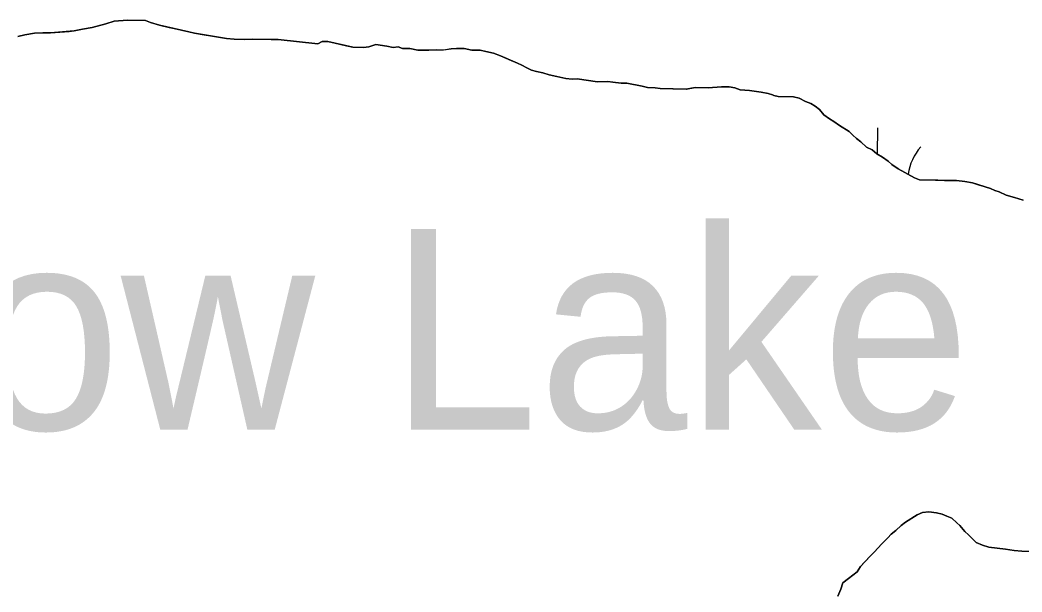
# Model space of a CAD drawing. Extents: x 3271442 to 3309282, y 752266 to 777610.
# Drawn here: x 3302425 to 3303090, y 758409 to 758789 of the extents above; entities that cross this region are included whole.
import ezdxf

# ---------------------------------------------------------------- set-up
doc = ezdxf.new("R2010")
doc.units = 0
for name, color, linetype in [('V-RIVR-IDEN', 7, 'Continuous'), ('V-SITE-VEGE', 7, 'Continuous'), ('V-TOPO-SHOR', 7, 'Continuous'), ('V-WETL-SWMP', 7, 'Continuous')]:
    doc.layers.add(name, color=color, linetype=linetype)

msp = doc.modelspace()

# ---------------------------------------------------------------- linework, layer by layer
at = {"layer": 'V-SITE-VEGE'}
for p, q in [((3302473.17, 758783.68), (3302466.78, 758782.56)), ((3302482.13, 758786.01), (3302473.17, 758783.68)), ((3302487.69, 758787.99), (3302482.13, 758786.01)), ((3302496.62, 758788.63), (3302487.69, 758787.99)), ((3302508.49, 758788.34), (3302496.62, 758788.63)), ((3302511.85, 758786.99), (3302508.49, 758788.34)), ((3302517.75, 758785.15), (3302511.85, 758786.99)), ((3302537.16, 758780.87), (3302517.75, 758785.15)), ((3302428.51, 758778.8), (3302423.81, 758777.64)), ((3302434.9, 758779.93), (3302428.51, 758778.8)), ((3302440.42, 758780.22), (3302434.9, 758779.93)), ((3302445.51, 758780.1), (3302440.42, 758780.22)), ((3302461.23, 758781.42), (3302445.51, 758780.1)), ((3302466.78, 758782.56), (3302461.23, 758781.42)), ((3302540.96, 758779.93), (3302537.16, 758780.87)), ((3302562.09, 758776.46), (3302540.96, 758779.93)), ((3302567.17, 758775.91), (3302562.09, 758776.46)), ((3302574.37, 758775.74), (3302567.17, 758775.91)), ((3302579.47, 758776.04), (3302574.37, 758775.74)), ((3302596.43, 758775.63), (3302579.47, 758776.04)), ((3302622.67, 758772.89), (3302596.43, 758775.63)), ((3302625.67, 758774.51), (3302622.67, 758772.89)), ((3302629.49, 758774.42), (3302625.67, 758774.51)), ((3302645.94, 758770.63), (3302629.49, 758774.42)), ((3302653.15, 758770.46), (3302645.94, 758770.63)), ((3302656.55, 758770.8), (3302653.15, 758770.46)), ((3302661.26, 758772.39), (3302656.55, 758770.8)), ((3302668.45, 758771.36), (3302661.26, 758772.39)), ((3302672.67, 758770.42), (3302668.45, 758771.36)), ((3302676.07, 758770.76), (3302672.67, 758770.42)), ((3302679.01, 758769.84), (3302676.07, 758770.76)), ((3302683.68, 758769.73), (3302679.01, 758769.84)), ((3302689.17, 758768.75), (3302683.68, 758769.73)), ((3302696.38, 758768.58), (3302689.17, 758768.75)), ((3302701.48, 758768.88), (3302696.38, 758768.58)), ((3302706.14, 758768.76), (3302701.48, 758768.88)), ((3302711.25, 758769.49), (3302706.14, 758768.76)), ((3302714.65, 758769.83), (3302711.25, 758769.49)), ((3302719.74, 758769.71), (3302714.65, 758769.83)), ((3302724.81, 758768.74), (3302719.74, 758769.71)), ((3302730.32, 758768.61), (3302724.81, 758768.74)), ((3302734.11, 758767.67), (3302730.32, 758768.61)), ((3302739.18, 758766.7), (3302734.11, 758767.67)), ((3302743.81, 758764.9), (3302739.18, 758766.7)), ((3302755.14, 758759.96), (3302743.81, 758764.9)), ((3302758.08, 758758.61), (3302755.14, 758759.96)), ((3302761.43, 758756.84), (3302758.08, 758758.61)), ((3302764.37, 758755.5), (3302761.43, 758756.84)), ((3302767.74, 758754.57), (3302764.37, 758755.5)), ((3302771.96, 758753.61), (3302767.74, 758754.57)), ((3302776.17, 758752.24), (3302771.96, 758753.61)), ((3302781.24, 758751.27), (3302776.17, 758752.24)), ((3302787.14, 758749.86), (3302781.24, 758751.27)), ((3302791.37, 758749.33), (3302787.14, 758749.86)), ((3302794.77, 758749.68), (3302791.37, 758749.33)), ((3302808.3, 758747.66), (3302794.77, 758749.68)), ((3302815.09, 758747.92), (3302808.3, 758747.66)), ((3302818.48, 758747.41), (3302815.09, 758747.92)), ((3302823.98, 758746.86), (3302818.48, 758747.41)), ((3302827.79, 758746.76), (3302823.98, 758746.86)), ((3302837.93, 758744.83), (3302827.79, 758746.76)), ((3302841.3, 758743.9), (3302837.93, 758744.83)), ((3302846.39, 758743.77), (3302841.3, 758743.9)), ((3302849.77, 758743.27), (3302846.39, 758743.77)), ((3302873.12, 758743.98), (3302867.15, 758742.85)), ((3302881.6, 758743.78), (3302873.12, 758743.98)), ((3302890.52, 758744.42), (3302881.6, 758743.78)), ((3302895.61, 758744.29), (3302890.52, 758744.42)), ((3302899.42, 758743.78), (3302895.61, 758744.29)), ((3302902.78, 758742.43), (3302899.42, 758743.78)), ((3302867.15, 758742.85), (3302849.77, 758743.27)), ((3302909.13, 758741.85), (3302902.78, 758742.43)), ((3302916.74, 758740.82), (3302909.13, 758741.85)), ((3302921.39, 758739.86), (3302916.74, 758740.82)), ((3302924.33, 758738.94), (3302921.39, 758739.86)), ((3302925.17, 758738.49), (3302924.33, 758738.94)), ((3302928.13, 758738), (3302925.17, 758738.49)), ((3302938.3, 758737.76), (3302928.13, 758738)), ((3302942.1, 758736.82), (3302938.3, 758737.76)), ((3302946.29, 758734.59), (3302942.1, 758736.82)), ((3302949.65, 758733.24), (3302946.29, 758734.59)), ((3302952.58, 758731.48), (3302949.65, 758733.24)), ((3302955.49, 758729.29), (3302952.58, 758731.48)), ((3302958.38, 758725.82), (3302955.49, 758729.29)), ((3302962.14, 758723.19), (3302958.38, 758725.82)), ((3302965.06, 758721.42), (3302962.14, 758723.19)), ((3302968.82, 758718.79), (3302965.06, 758721.42)), ((3302975.09, 758714.82), (3302968.82, 758718.79)), ((3302977.57, 758712.21), (3302975.09, 758714.82)), ((3302980.06, 758710.03), (3302977.57, 758712.21)), ((3302982.98, 758707.84), (3302980.06, 758710.03)), ((3302986.72, 758704.36), (3302982.98, 758707.84)), ((3302990.49, 758702.57), (3302986.72, 758704.36)), ((3302993.4, 758699.95), (3302990.49, 758702.57)), ((3302997.16, 758697.74), (3302993.4, 758699.95)), ((3303000.92, 758695.11), (3302997.16, 758697.74)), ((3303003.41, 758692.93), (3303000.92, 758695.11)), ((3303007.58, 758689.86), (3303003.41, 758692.93)), ((3303018.47, 758684.08), (3303007.58, 758689.86)), ((3303021.83, 758682.73), (3303018.47, 758684.08)), ((3303046.43, 758682.14), (3303021.83, 758682.73)), ((3303051.93, 758681.58), (3303046.43, 758682.14)), ((3303057, 758680.61), (3303051.93, 758681.58)), ((3303068.79, 758676.94), (3303057, 758680.61)), ((3303071.72, 758675.59), (3303068.79, 758676.94)), ((3303074.67, 758674.68), (3303071.72, 758675.59)), ((3303079.28, 758672.45), (3303074.67, 758674.68)), ((3303084.76, 758671.04), (3303079.28, 758672.45)), ((3303090.66, 758669.2), (3303084.76, 758671.04)), ((3303012.58, 758455.56), (3303020.33, 758460.46)), ((3303020.33, 758460.46), (3303023.77, 758462.08)), ((3303023.77, 758462.08), (3303028.01, 758462.4)), ((3303028.01, 758462.4), (3303033.09, 758461.86)), ((3303033.09, 758461.86), (3303036.89, 758460.92)), ((3303036.89, 758460.92), (3303039.83, 758459.57)), ((3303039.83, 758459.57), (3303043.19, 758458.22)), ((3303043.19, 758458.22), (3303046.51, 758455.17)), ((3303006.09, 758450.2), (3303009.56, 758453.51)), ((3303009.56, 758453.51), (3303012.58, 758455.56)), ((3303046.51, 758455.17), (3303048.59, 758453.43)), ((3303048.59, 758453.43), (3303051.89, 758449.53)), ((3302996.54, 758441.09), (3303000.88, 758445.23)), ((3303000.88, 758445.23), (3303003.06, 758447.73)), ((3303003.06, 758447.73), (3303006.09, 758450.2)), ((3303051.89, 758449.53), (3303054.38, 758447.35)), ((3303054.38, 758447.35), (3303059.35, 758442.14)), ((3302991.74, 758435.7), (3302996.54, 758441.09)), ((3303059.35, 758442.14), (3303063.55, 758440.34)), ((3303063.55, 758440.34), (3303067.76, 758438.97)), ((3303067.76, 758438.97), (3303078.76, 758437.85)), ((3302982.6, 758426.16), (3302989.14, 758433.21)), ((3302989.14, 758433.21), (3302991.74, 758435.7)), ((3303078.76, 758437.85), (3303084.68, 758436.86)), ((3303084.68, 758436.86), (3303089.75, 758436.32)), ((3303089.75, 758436.32), (3303098.23, 758436.12)), ((3302980.4, 758422.82), (3302982.6, 758426.16)), ((3302970.89, 758415.41), (3302974.78, 758418.28)), ((3302974.78, 758418.28), (3302980.4, 758422.82)), ((3302969.52, 758411.2), (3302970.89, 758415.41)), ((3302967.71, 758406.57), (3302969.52, 758411.2))]:
    msp.add_line(p, q, dxfattribs=at)
at = {"layer": 'V-TOPO-SHOR'}
for points in [[(3302423.81, 758777.64), (3302428.51, 758778.8), (3302434.9, 758779.93), (3302440.42, 758780.22), (3302445.51, 758780.1), (3302457.83, 758781.07), (3302461.23, 758781.42), (3302466.78, 758782.56), (3302473.17, 758783.68), (3302482.13, 758786.01), (3302487.69, 758787.99), (3302491.52, 758788.33), (3302496.62, 758788.63), (3302508.49, 758788.34), (3302511.85, 758786.99), (3302514.8, 758786.07), (3302517.75, 758785.15), (3302524.08, 758783.73), (3302532.94, 758781.82), (3302537.16, 758780.87), (3302540.96, 758779.93), (3302547.29, 758778.93), (3302558.7, 758776.96), (3302562.09, 758776.46), (3302567.16, 758775.91), (3302574.37, 758775.74), (3302579.47, 758776.04), (3302583.29, 758775.95), (3302586.68, 758775.87), (3302591.76, 758775.75), (3302596.43, 758775.63), (3302622.67, 758772.89)], [(3302622.67, 758772.89), (3302625.67, 758774.51), (3302629.49, 758774.42), (3302633.71, 758773.47), (3302637.93, 758772.52), (3302641.72, 758771.58), (3302645.94, 758770.63), (3302649.34, 758770.55), (3302653.15, 758770.46), (3302656.55, 758770.8), (3302661.26, 758772.39), (3302664.64, 758771.88), (3302668.45, 758771.36), (3302672.67, 758770.42), (3302676.07, 758770.76), (3302679.01, 758769.84), (3302683.68, 758769.73), (3302689.17, 758768.75), (3302692.99, 758768.66), (3302696.38, 758768.58), (3302701.48, 758768.88), (3302706.14, 758768.77), (3302711.25, 758769.49), (3302714.65, 758769.83), (3302719.74, 758769.71), (3302724.81, 758768.74), (3302730.32, 758768.61), (3302734.11, 758767.67), (3302739.18, 758766.7), (3302743.81, 758764.9), (3302750.94, 758761.76), (3302755.14, 758759.96), (3302758.08, 758758.61), (3302761.43, 758756.84), (3302764.37, 758755.49), (3302767.74, 758754.57), (3302771.96, 758753.61), (3302776.17, 758752.24), (3302781.24, 758751.27), (3302787.14, 758749.86), (3302791.37, 758749.33), (3302794.77, 758749.68), (3302798.58, 758749.16), (3302808.3, 758747.66), (3302815.09, 758747.92), (3302818.48, 758747.41), (3302823.98, 758746.86), (3302827.79, 758746.76), (3302837.93, 758744.83), (3302841.3, 758743.9), (3302846.39, 758743.77), (3302849.77, 758743.27), (3302853.59, 758743.18), (3302858.25, 758743.07), (3302863.76, 758742.94), (3302867.15, 758742.85), (3302873.12, 758743.98), (3302878.21, 758743.86), (3302881.6, 758743.78), (3302890.52, 758744.42), (3302895.61, 758744.29), (3302899.42, 758743.78), (3302902.78, 758742.43), (3302909.13, 758741.85), (3302916.74, 758740.82), (3302921.39, 758739.86), (3302924.33, 758738.94), (3302925.17, 758738.49), (3302928.13, 758738), (3302932.79, 758737.89), (3302938.3, 758737.76), (3302942.1, 758736.82), (3302946.29, 758734.59), (3302949.65, 758733.24), (3302952.58, 758731.48), (3302955.49, 758729.29), (3302958.38, 758725.82), (3302962.14, 758723.19), (3302965.06, 758721.42), (3302968.82, 758718.79), (3302975.09, 758714.82), (3302977.57, 758712.21), (3302980.06, 758710.03), (3302982.98, 758707.84), (3302986.72, 758704.36), (3302990.49, 758702.57), (3302993.4, 758699.95), (3302997.16, 758697.74), (3303000.92, 758695.11), (3303003.41, 758692.93), (3303007.58, 758689.86), (3303018.47, 758684.08), (3303021.83, 758682.73), (3303026.5, 758682.62), (3303038.37, 758682.33), (3303041.76, 758682.25), (3303046.43, 758682.14), (3303051.93, 758681.58), (3303057, 758680.61), (3303061.63, 758679.23), (3303064.58, 758678.31)], [(3303064.58, 758678.31), (3303068.79, 758676.94), (3303071.72, 758675.59), (3303074.67, 758674.68), (3303079.28, 758672.45), (3303084.76, 758671.04), (3303090.66, 758669.2)], [(3303089.75, 758436.32), (3303084.68, 758436.86), (3303081.72, 758437.36), (3303078.76, 758437.85), (3303073.26, 758438.41), (3303067.76, 758438.97), (3303063.55, 758440.34), (3303059.35, 758442.14), (3303054.38, 758447.35), (3303051.89, 758449.53), (3303048.59, 758453.43), (3303046.51, 758455.17), (3303043.19, 758458.22), (3303039.83, 758459.57), (3303036.89, 758460.92), (3303033.09, 758461.86), (3303028.01, 758462.4), (3303023.77, 758462.08), (3303020.33, 758460.46), (3303016.46, 758458.01), (3303012.58, 758455.56), (3303009.56, 758453.51), (3303006.09, 758450.2), (3303003.06, 758447.73), (3303000.88, 758445.23), (3302996.54, 758441.09), (3302994.35, 758438.6), (3302991.74, 758435.7), (3302989.14, 758433.21), (3302985.22, 758429.06), (3302982.6, 758426.16), (3302980.4, 758422.82), (3302974.78, 758418.28), (3302970.89, 758415.41), (3302969.52, 758411.2), (3302967.71, 758406.57)], [(3303098.23, 758436.12), (3303089.75, 758436.32)]]:
    msp.add_lwpolyline(points, dxfattribs=at)
at = {"layer": 'V-WETL-SWMP'}
for p, q in [((3302466.78, 758782.56), (3302473.17, 758783.68)), ((3302473.17, 758783.68), (3302482.13, 758786.01)), ((3302482.13, 758786.01), (3302487.7, 758787.99)), ((3302487.7, 758787.99), (3302496.62, 758788.63)), ((3302496.62, 758788.63), (3302508.49, 758788.34)), ((3302508.49, 758788.34), (3302511.85, 758786.99)), ((3302511.85, 758786.99), (3302517.75, 758785.15)), ((3302517.75, 758785.15), (3302537.16, 758780.87)), ((3302423.81, 758777.64), (3302428.51, 758778.8)), ((3302428.51, 758778.8), (3302434.9, 758779.92)), ((3302434.9, 758779.92), (3302440.42, 758780.22)), ((3302440.42, 758780.22), (3302445.51, 758780.09)), ((3302445.51, 758780.09), (3302461.24, 758781.42)), ((3302461.24, 758781.42), (3302466.78, 758782.56)), ((3302537.16, 758780.87), (3302540.96, 758779.93)), ((3302540.96, 758779.93), (3302562.09, 758776.46)), ((3302562.09, 758776.46), (3302567.16, 758775.91)), ((3302567.16, 758775.91), (3302574.37, 758775.74)), ((3302574.37, 758775.74), (3302579.47, 758776.04)), ((3302579.47, 758776.04), (3302596.43, 758775.63)), ((3302596.43, 758775.63), (3302622.67, 758772.89)), ((3302622.67, 758772.89), (3302625.67, 758774.51)), ((3302625.67, 758774.51), (3302629.49, 758774.42)), ((3302629.49, 758774.42), (3302645.95, 758770.63)), ((3302645.95, 758770.63), (3302653.15, 758770.46)), ((3302653.15, 758770.46), (3302656.56, 758770.8)), ((3302656.56, 758770.8), (3302661.26, 758772.39)), ((3302661.26, 758772.39), (3302668.45, 758771.37)), ((3302668.45, 758771.37), (3302672.67, 758770.42)), ((3302672.67, 758770.42), (3302676.07, 758770.76)), ((3302676.07, 758770.76), (3302679.02, 758769.84)), ((3302679.02, 758769.84), (3302683.68, 758769.73)), ((3302683.68, 758769.73), (3302689.17, 758768.75)), ((3302689.17, 758768.75), (3302696.38, 758768.58)), ((3302696.38, 758768.58), (3302701.48, 758768.88)), ((3302701.48, 758768.88), (3302706.14, 758768.77)), ((3302706.14, 758768.77), (3302711.25, 758769.49)), ((3302711.25, 758769.49), (3302714.65, 758769.84)), ((3302714.65, 758769.84), (3302719.74, 758769.71)), ((3302719.74, 758769.71), (3302724.81, 758768.74)), ((3302724.81, 758768.74), (3302730.32, 758768.61)), ((3302730.32, 758768.61), (3302734.12, 758767.67)), ((3302734.12, 758767.67), (3302739.18, 758766.7)), ((3302739.18, 758766.7), (3302743.81, 758764.9)), ((3302743.81, 758764.9), (3302755.14, 758759.96)), ((3302755.14, 758759.96), (3302758.08, 758758.61)), ((3302758.08, 758758.61), (3302761.43, 758756.84)), ((3302761.43, 758756.84), (3302764.37, 758755.49)), ((3302764.37, 758755.49), (3302767.74, 758754.57)), ((3302767.74, 758754.57), (3302771.96, 758753.62)), ((3302771.96, 758753.62), (3302776.17, 758752.24)), ((3302776.17, 758752.24), (3302781.24, 758751.27)), ((3302781.24, 758751.27), (3302787.14, 758749.86)), ((3302787.14, 758749.86), (3302791.37, 758749.33)), ((3302791.37, 758749.33), (3302794.77, 758749.68)), ((3302794.77, 758749.68), (3302808.3, 758747.66)), ((3302808.3, 758747.66), (3302815.1, 758747.92)), ((3302815.1, 758747.92), (3302818.48, 758747.41)), ((3302818.48, 758747.41), (3302823.98, 758746.86)), ((3302823.98, 758746.86), (3302827.8, 758746.76)), ((3302827.8, 758746.76), (3302837.93, 758744.82)), ((3302837.93, 758744.82), (3302841.3, 758743.9)), ((3302841.3, 758743.9), (3302846.39, 758743.77)), ((3302846.39, 758743.77), (3302849.77, 758743.27)), ((3302867.16, 758742.85), (3302873.12, 758743.98)), ((3302873.12, 758743.98), (3302881.6, 758743.78)), ((3302881.6, 758743.78), (3302890.53, 758744.41)), ((3302890.53, 758744.41), (3302895.61, 758744.29)), ((3302895.61, 758744.29), (3302899.42, 758743.78)), ((3302899.42, 758743.78), (3302902.78, 758742.42)), ((3302849.77, 758743.27), (3302867.16, 758742.85)), ((3302902.78, 758742.42), (3302909.13, 758741.85)), ((3302909.13, 758741.85), (3302916.74, 758740.82)), ((3302916.74, 758740.82), (3302921.39, 758739.86)), ((3302921.39, 758739.86), (3302924.33, 758738.94)), ((3302924.33, 758738.94), (3302925.17, 758738.49)), ((3302925.17, 758738.49), (3302928.13, 758738)), ((3302928.13, 758738), (3302938.3, 758737.76)), ((3302938.3, 758737.76), (3302942.1, 758736.82)), ((3302942.1, 758736.82), (3302946.29, 758734.6)), ((3302946.29, 758734.6), (3302949.65, 758733.24)), ((3302949.65, 758733.24), (3302952.58, 758731.48)), ((3302952.58, 758731.48), (3302955.5, 758729.28)), ((3302955.5, 758729.28), (3302958.38, 758725.82)), ((3302958.38, 758725.82), (3302962.14, 758723.19)), ((3302962.14, 758723.19), (3302965.06, 758721.42)), ((3302965.06, 758721.42), (3302968.82, 758718.78)), ((3302968.82, 758718.78), (3302975.09, 758714.82)), ((3302994.04, 758699.58), (3302994.19, 758717.25)), ((3302975.09, 758714.82), (3302977.57, 758712.21)), ((3302977.57, 758712.21), (3302980.06, 758710.03)), ((3302980.06, 758710.03), (3302982.98, 758707.84)), ((3302982.98, 758707.84), (3302986.72, 758704.36)), ((3302986.72, 758704.36), (3302990.49, 758702.57)), ((3302990.49, 758702.57), (3302993.4, 758699.95)), ((3302993.4, 758699.95), (3302997.16, 758697.74)), ((3302997.16, 758697.74), (3303000.92, 758695.11)), ((3303000.92, 758695.11), (3303003.41, 758692.93)), ((3303003.41, 758692.93), (3303007.58, 758689.86)), ((3303007.58, 758689.86), (3303018.47, 758684.08)), ((3303018.47, 758684.08), (3303021.83, 758682.73)), ((3303021.83, 758682.73), (3303046.43, 758682.14)), ((3303046.43, 758682.14), (3303051.93, 758681.58)), ((3303051.93, 758681.58), (3303057, 758680.61)), ((3303057, 758680.61), (3303068.79, 758676.94)), ((3303068.79, 758676.94), (3303071.72, 758675.59)), ((3303071.72, 758675.59), (3303074.67, 758674.68)), ((3303074.67, 758674.68), (3303079.28, 758672.44)), ((3303079.28, 758672.44), (3303084.77, 758671.04)), ((3303084.77, 758671.04), (3303090.66, 758669.2)), ((3303020.33, 758460.46), (3303012.58, 758455.56)), ((3303023.77, 758462.08), (3303020.33, 758460.46)), ((3303028.02, 758462.4), (3303023.77, 758462.08)), ((3303033.09, 758461.86), (3303028.02, 758462.4)), ((3303036.89, 758460.92), (3303033.09, 758461.86)), ((3303039.83, 758459.57), (3303036.89, 758460.92)), ((3303043.19, 758458.22), (3303039.83, 758459.57)), ((3303046.51, 758455.17), (3303043.19, 758458.22)), ((3303009.56, 758453.51), (3303006.09, 758450.2)), ((3303012.58, 758455.56), (3303009.56, 758453.51)), ((3303048.59, 758453.42), (3303046.51, 758455.17)), ((3303051.89, 758449.53), (3303048.59, 758453.42)), ((3303000.88, 758445.23), (3302996.54, 758441.09)), ((3303003.06, 758447.73), (3303000.88, 758445.23)), ((3303006.09, 758450.2), (3303003.06, 758447.73)), ((3303054.38, 758447.35), (3303051.89, 758449.53)), ((3303059.35, 758442.14), (3303054.38, 758447.35)), ((3302996.54, 758441.09), (3302991.74, 758435.69)), ((3303063.55, 758440.34), (3303059.35, 758442.14)), ((3303067.76, 758438.97), (3303063.55, 758440.34)), ((3303078.76, 758437.85), (3303067.76, 758438.97)), ((3302989.14, 758433.21), (3302982.6, 758426.16)), ((3302991.74, 758435.69), (3302989.14, 758433.21)), ((3303084.68, 758436.86), (3303078.76, 758437.85)), ((3303089.75, 758436.32), (3303084.68, 758436.86)), ((3302982.6, 758426.16), (3302980.4, 758422.81)), ((3302974.78, 758418.28), (3302970.89, 758415.41)), ((3302980.4, 758422.81), (3302974.78, 758418.28)), ((3302970.89, 758415.41), (3302969.52, 758411.2)), ((3302969.52, 758411.2), (3302967.71, 758406.57))]:
    msp.add_line(p, q, dxfattribs=at)
msp.add_arc((3303049.13, 758681.27), 35.25, 138.75625, 171.76841, dxfattribs=at)

# ---------------------------------------------------------------- texts
at = {"layer": 'V-RIVR-IDEN'}
msp.add_text('Cow Lake', height=132.999, dxfattribs=at).set_placement((3302264.86, 758516.99))

doc.saveas('drawing.dxf')
